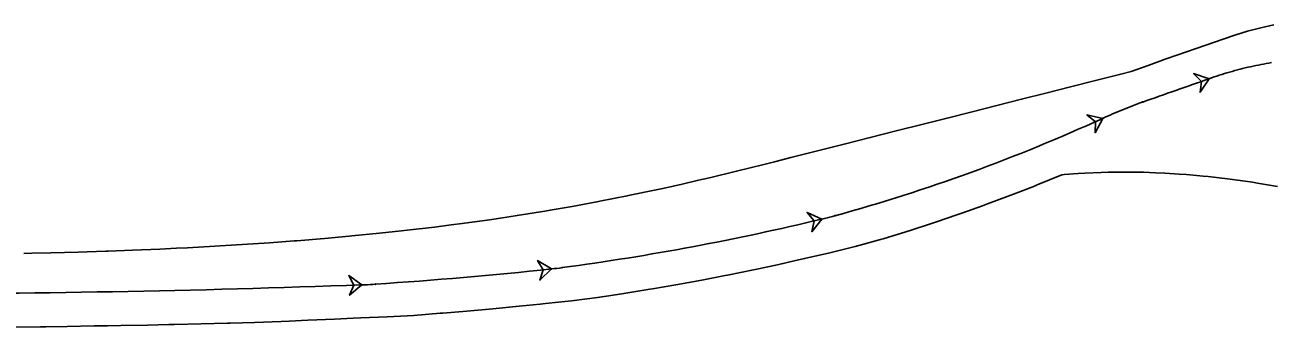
# Model space of a CAD drawing. Extents: x 973688 to 979179, y 703586 to 707602.
# Drawn here: x 977073.4 to 977227.3, y 704020.9 to 704058.2 of the extents above; entities that cross this region are included whole.
import ezdxf

# ---------------------------------------------------------------- set-up
doc = ezdxf.new("R2010")
doc.units = 0
doc.layers.add('SB Right', color=7, linetype='Continuous')

msp = doc.modelspace()

# ---------------------------------------------------------------- linework, layer by layer
at = {"layer": 'SB Right'}
for points in [[(977073.25, 704029.94), (977074.26, 704029.96), (977076.61, 704030.01), (977079.98, 704030.11), (977083.34, 704030.22), (977083.68, 704030.23), (977086.71, 704030.34), (977090.09, 704030.48), (977092.11, 704030.58), (977093.47, 704030.64), (977096.85, 704030.83), (977099.56, 704030.99), (977100.23, 704031.03), (977103.62, 704031.26), (977106.68, 704031.49), (977107.02, 704031.51), (977110.41, 704031.79), (977113.47, 704032.07), (977113.81, 704032.1), (977117.21, 704032.43), (977119.94, 704032.72), (977120.62, 704032.8), (977124.02, 704033.2), (977126.06, 704033.46), (977127.42, 704033.63), (977130.83, 704034.1), (977132.19, 704034.3), (977134.23, 704034.61), (977137.63, 704035.16), (977138.31, 704035.27), (977141.03, 704035.75), (977144.09, 704036.31), (977144.43, 704036.38), (977147.83, 704037.05), (977148.17, 704037.12), (977151.22, 704037.76), (977152.24, 704037.98), (977154.61, 704038.51), (977156.64, 704038.98), (977157.99, 704039.29), (977161.35, 704040.1), (977164.71, 704040.93), (977166.04, 704041.26), (977168.04, 704041.77), (977171.35, 704042.62), (977173.32, 704043.12), (977174.63, 704043.45), (977177.86, 704044.25), (977181.06, 704045.06), (977184.23, 704045.86), (977187.36, 704046.65), (977190.46, 704047.43), (977193.52, 704048.21), (977196.56, 704048.97), (977199.58, 704049.74), (977202.61, 704050.5), (977205.68, 704051.28), (977208.83, 704052.07), (977210.12, 704052.4), (977212.2, 704053.14), (977214.31, 704053.91), (977215.74, 704054.41), (977219.35, 704055.67), (977222.66, 704056.81), (977223.03, 704056.93), (977224.5, 704057.38), (977226.3, 704057.85), (977226.66, 704057.93), (977227.72, 704058.15)], [(977219.73, 704051.51), (977220.05, 704051.62), (977220.36, 704051.73), (977220.68, 704051.84), (977221, 704051.94), (977221.31, 704052.04), (977221.63, 704052.14), (977221.95, 704052.24), (977222.27, 704052.33), (977222.59, 704052.42), (977222.91, 704052.51), (977223.23, 704052.6), (977223.56, 704052.68), (977223.88, 704052.77), (977224.2, 704052.85), (977224.53, 704052.92), (977224.85, 704053), (977225.18, 704053.07), (977225.5, 704053.14), (977225.83, 704053.2), (977226.16, 704053.27), (977226.48, 704053.33), (977226.81, 704053.39), (977227.14, 704053.44), (977227.47, 704053.5)], [(977219.73, 704051.51), (977217.83, 704052.14), (977218.79, 704051.18), (977218.63, 704049.84), (977219.73, 704051.51)], [(977206.59, 704046.62), (977206.9, 704046.76), (977207.2, 704046.89), (977207.5, 704047.03), (977207.81, 704047.16), (977208.12, 704047.3), (977208.42, 704047.43), (977208.73, 704047.56), (977209.04, 704047.68), (977209.35, 704047.81), (977209.66, 704047.93), (977209.97, 704048.06), (977210.28, 704048.18), (977210.59, 704048.29), (977210.9, 704048.41), (977211.21, 704048.53), (977211.53, 704048.64)], [(977206.59, 704046.62), (977204.64, 704047.07), (977205.68, 704046.2), (977205.65, 704044.85), (977206.59, 704046.62)], [(977228.19, 704038.21), (977225.71, 704038.64), (977225.09, 704038.74), (977222.34, 704039.13), (977222.03, 704039.17), (977219.62, 704039.44), (977219.02, 704039.5), (977216.94, 704039.69), (977216.05, 704039.75), (977214.28, 704039.86), (977213.11, 704039.91), (977211.65, 704039.96), (977210.19, 704039.98), (977209.02, 704039.99), (977207.28, 704039.96), (977206.41, 704039.94), (977204.4, 704039.86), (977203.54, 704039.81), (977201.83, 704039.69), (977201.53, 704039.65), (977198.5, 704038.41), (977198.16, 704038.27), (977195.55, 704037.25), (977194.9, 704037.01), (977192.35, 704036.05), (977191.72, 704035.82), (977189.19, 704034.92), (977188.56, 704034.7), (977186.05, 704033.85), (977185.42, 704033.64), (977182.9, 704032.83), (977182.27, 704032.63), (977179.44, 704031.76), (977179.12, 704031.67), (977176.92, 704031.04), (977175.99, 704030.81), (977172.87, 704030.04), (977169.74, 704029.3), (977168.48, 704029.02), (977166.58, 704028.6), (977164.05, 704028.05), (977163.42, 704027.92), (977160.24, 704027.27), (977159.92, 704027.21), (977157.04, 704026.65), (977155.44, 704026.36), (977153.84, 704026.07), (977150.94, 704025.57), (977150.62, 704025.52), (977147.4, 704024.99), (977146.1, 704024.79), (977144.16, 704024.5), (977142.87, 704024.33), (977140.95, 704024.11), (977137.73, 704023.76), (977137.08, 704023.7), (977134.49, 704023.43), (977131.24, 704023.12), (977127.99, 704022.83), (977125.04, 704022.58), (977124.72, 704022.56), (977121.44, 704022.3), (977119.8, 704022.19), (977118.18, 704022.13), (977114.92, 704022.01), (977113.95, 704021.97), (977111.64, 704021.84), (977108.34, 704021.69), (977106.04, 704021.59), (977105.05, 704021.55), (977101.75, 704021.43), (977098.78, 704021.35), (977098.45, 704021.34), (977095.16, 704021.25), (977091.85, 704021.18), (977091.19, 704021.16), (977088.55, 704021.11), (977085.24, 704021.04), (977083.59, 704021.01), (977081.94, 704020.99), (977078.63, 704020.94), (977075.98, 704020.9), (977075.32, 704020.89), (977072.01, 704020.86)], [(977171.89, 704034.18), (977170.06, 704035), (977170.92, 704033.95), (977170.63, 704032.63), (977171.89, 704034.18)], [(977171.89, 704034.18), (977172.21, 704034.26), (977172.54, 704034.34), (977172.86, 704034.43), (977173.18, 704034.51), (977173.5, 704034.6)], [(977138.46, 704028.03), (977136.75, 704029.07), (977137.46, 704027.92), (977137.01, 704026.65), (977138.46, 704028.03)], [(977138.46, 704028.03), (977138.79, 704028.07), (977139.12, 704028.1), (977139.45, 704028.14), (977139.78, 704028.19)], [(977115.05, 704026.06), (977113.42, 704027.22), (977114.05, 704026.03), (977113.51, 704024.79), (977115.05, 704026.06)], [(977115.05, 704026.06), (977115.38, 704026.08), (977115.72, 704026.09), (977116.05, 704026.11), (977116.38, 704026.13), (977116.71, 704026.15)]]:
    msp.add_lwpolyline(points, dxfattribs=at)
for points in [[(977219.73, 704051.51), (977217.83, 704052.14), (977218.79, 704051.18), (977218.63, 704049.84)], [(977206.59, 704046.62), (977204.64, 704047.07), (977205.68, 704046.2), (977205.65, 704044.85)], [(977171.89, 704034.18), (977170.06, 704035), (977170.92, 704033.95), (977170.63, 704032.63)], [(977138.46, 704028.03), (977136.75, 704029.07), (977137.46, 704027.92), (977137.01, 704026.65)], [(977115.05, 704026.06), (977113.42, 704027.22), (977114.05, 704026.03), (977113.51, 704024.79)]]:
    msp.add_lwpolyline(points, close=True, dxfattribs=at)
for centre in [(977219.73, 704051.51), (977219.73, 704051.51), (977211.53, 704048.64), (977211.53, 704048.64), (977206.59, 704046.62), (977206.59, 704046.62), (977171.89, 704034.18), (977171.89, 704034.18), (977173.5, 704034.6), (977173.5, 704034.6), (977138.46, 704028.03), (977138.46, 704028.03), (977139.78, 704028.19), (977139.78, 704028.19), (977116.71, 704026.15), (977116.71, 704026.15), (977115.05, 704026.06), (977115.05, 704026.06)]:
    msp.add_circle(centre, 0.0417, dxfattribs=at)
for centre, radius, start, end in [((977803.17, 702373.48), 1776.56, 109.17217, 109.45255), ((977114.73, 704247.93), 221.28, 285.4021, 294.528), ((977097.18, 704345.24), 319.9, 277.6534, 283.5059), ((977083.4, 704537.66), 512.59, 273.7264, 276.166), ((977054.27, 705676.46), 1651.51, 269.97034, 272.10923)]:
    msp.add_arc(centre, radius, start, end, dxfattribs=at)

doc.saveas('drawing.dxf')
